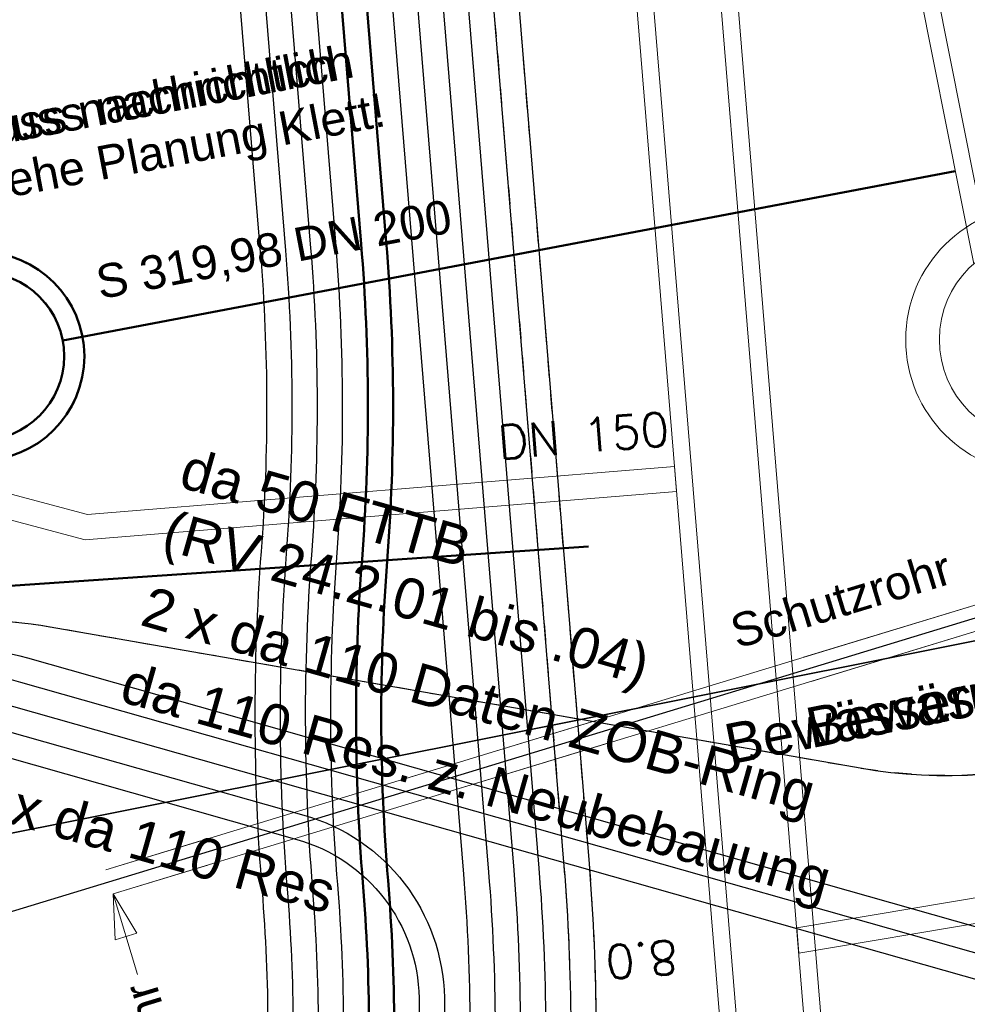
# Model space of a CAD drawing. Header units: metres. Extents: x -502 to 161, y -108 to 174.
# Tile 626 of 776: x -74.03 to -68.4, y 29.06 to 34.91. Entities that reach past the tile are written whole.
import ezdxf

# ---------------------------------------------------------------- set-up
doc = ezdxf.new("R2010")
doc.units = ezdxf.units.M
doc.header["$LTSCALE"] = 0.1
for name, pattern in [('1', [70, 50, -20]), ('123', [25.001, 12.501, -12.5]), ('2-1', [0.17, 0.06, -0.025, 0.06, -0.025])]:
    doc.linetypes.add(name, pattern=pattern)
for name, color, linetype in [('BRI31-005.07-5f08-Koordinierung Lageplan 4. BA Radstation - Seeterrasse 2023-05-31', 7, 'Continuous'), ('BRI32-005.02-5f05-Koordinierung Schemaplan 4 BA ZOB Teilbereich', 7, 'Continuous'), ('BRI32-005.03-5f06-Koordinierung Schemaplan 4 BA ZOB Teilbereich 2 Ost - Bahnhofsallee 2023-01-21', 7, 'Continuous')]:
    doc.layers.add(name, color=color, linetype=linetype)
doc.styles.add('Arial', font='arial.ttf')
doc.styles.add('Txt', font='txt_____.ttf')

# ---------------------------------------------------------------- blocks, each defined once
blk = doc.blocks.new('ALG_00093')
at = {"color": 1, "linetype": 'Continuous', "lineweight": 9, "true_color": 0xff0000, "transparency": 33554687, "flags": 128}
blk.add_lwpolyline([(0, 0), (0.3773, 0.09625), (0.3773, -0.09625), (0, 0)], dxfattribs=at)

msp = doc.modelspace()

# ---------------------------------------------------------------- linework, layer by layer
at = {"layer": 'BRI31-005.07-5f08-Koordinierung Lageplan 4. BA Radstation - Seeterrasse 2023-05-31', "color": 150, "linetype": 'Continuous', "lineweight": 50, "true_color": 0x007fff, "transparency": 33554687}
for p, q in [((-73.7766, 33.0047), (-68.4676, 34.0125)), ((-73.7766, 33.0047), (-68.4676, 34.0125)), ((-75.612, 31.4445), (-70.6497, 31.7793)), ((-75.612, 31.4445), (-70.6497, 31.7793))]:
    msp.add_line(p, q, dxfattribs=at)
at = {"layer": 'BRI31-005.07-5f08-Koordinierung Lageplan 4. BA Radstation - Seeterrasse 2023-05-31', "color": 7, "linetype": 'Continuous', "lineweight": 9, "transparency": 33554687}
for p, q in [((-70.1247, 32.1073), (-70.137, 32.2568)), ((-70.1247, 32.1073), (-70.137, 32.2568)), ((-69.398, 29.3631), (-69.4106, 29.5131)), ((-69.398, 29.3631), (-69.4106, 29.5131))]:
    msp.add_line(p, q, dxfattribs=at)
at = {"layer": 'BRI31-005.07-5f08-Koordinierung Lageplan 4. BA Radstation - Seeterrasse 2023-05-31', "color": 1, "linetype": 'Continuous', "lineweight": 20, "true_color": 0xff0000, "transparency": 33554687}
for p, q in [((-68.1733, 31.4858), (-73.521, 29.8581)), ((-68.1733, 31.4858), (-73.521, 29.8581)), ((-68.1296, 31.3423), (-73.4773, 29.7146)), ((-68.1296, 31.3423), (-73.4773, 29.7146))]:
    msp.add_line(p, q, dxfattribs=at)
at = {"layer": 'BRI31-005.07-5f08-Koordinierung Lageplan 4. BA Radstation - Seeterrasse 2023-05-31', "color": 1, "linetype": 'Continuous', "lineweight": 13, "true_color": 0xff0000, "transparency": 33554687}
for p, q in [((-69.4106, 29.5131), (-62.297, 30.7115)), ((-69.4106, 29.5131), (-62.297, 30.7115)), ((-69.398, 29.3631), (-62.272, 30.5636)), ((-69.398, 29.3631), (-62.272, 30.5636)), ((-73.4773, 29.7146), (-73.3317, 29.2362)), ((-73.4773, 29.7146), (-73.3317, 29.2362))]:
    msp.add_line(p, q, dxfattribs=at)
at = {"layer": 'BRI31-005.07-5f08-Koordinierung Lageplan 4. BA Radstation - Seeterrasse 2023-05-31', "color": 150, "linetype": 'Continuous', "lineweight": 13, "true_color": 0x007fff, "transparency": 33554687, "flags": 128}
for points in [[(-67.7694, 33.5782), (-79.6044, 93.013), (-80.1929, 92.8958), (-68.3578, 33.461)], [(-67.7694, 33.5782), (-79.6044, 93.013), (-80.1929, 92.8958), (-68.3578, 33.461)], [(-67.8764, 33.6039), (-79.6935, 92.9483), (-80.0858, 92.8701), (-68.2687, 33.5257)], [(-67.8764, 33.6039), (-79.6935, 92.9483), (-80.0858, 92.8701), (-68.2687, 33.5257)]]:
    msp.add_lwpolyline(points, dxfattribs=at)
at = {"layer": 'BRI31-005.07-5f08-Koordinierung Lageplan 4. BA Radstation - Seeterrasse 2023-05-31', "color": 3, "linetype": 'Continuous', "lineweight": 30, "true_color": 0x00ff00, "transparency": 33554687, "flags": 128}
for points in [[(-63.4873, -2.0057), (-67.2644, 16.7548), (-67.2644, 16.7548, 0.051902), (-67.7629, 18.3511), (-67.7629, 18.3511), (-68.0808, 19.0186), (-71.6798, 23.2376), (-71.9513, 24.7074), (-71.9513, 24.7074, -0.064346), (-72.1344, 28.0859), (-72.1344, 28.0859), (-72.1344, 28.0859, 0.039055), (-72.1406, 29.7705), (-72.1406, 29.7705, -0.03959), (-72.1457, 31.7153, 0.03959), (-72.1506, 33.5652), (-72.373, 36.2791, 0.02882), (-72.5986, 37.8875), (-76.916, 59.5176, 0.036243), (-79.0826, 67.3622), (-77.6738, 71.515), (-79.5754, 81.0645), (-80.5193, 81.6949), (-92.7897, 77.9555)], [(-63.4873, -2.0057), (-67.2644, 16.7548), (-67.2644, 16.7548, 0.051902), (-67.7629, 18.3511), (-67.7629, 18.3511), (-68.0808, 19.0186), (-71.6798, 23.2376), (-71.9513, 24.7074), (-71.9513, 24.7074, -0.064346), (-72.1344, 28.0859), (-72.1344, 28.0859), (-72.1344, 28.0859, 0.039055), (-72.1406, 29.7705), (-72.1406, 29.7705, -0.03959), (-72.1457, 31.7153, 0.03959), (-72.1506, 33.5652), (-72.373, 36.2791, 0.02882), (-72.5986, 37.8875), (-76.916, 59.5176, 0.036243), (-79.0826, 67.3622), (-77.6738, 71.515), (-79.5754, 81.0645), (-80.5193, 81.6949), (-92.7897, 77.9555)], [(-63.9334, -2.0701), (-67.7056, 16.6659), (-67.7056, 16.6659, 0.051336), (-68.1692, 18.1576), (-68.1692, 18.1576), (-68.4616, 18.7716), (-72.1004, 23.0373), (-72.3938, 24.6256), (-72.3938, 24.6256, -0.064346), (-72.5832, 28.1193), (-72.5832, 28.1193, 0.039055), (-72.5891, 29.7337, -0.03959), (-72.5944, 31.7497), (-72.5944, 31.7497, 0.03959), (-72.5991, 33.5284), (-72.5991, 33.5284), (-72.8215, 36.2424, 0.02882), (-73.0399, 37.7994), (-77.3573, 59.4296, 0.036944), (-79.5591, 67.3583), (-78.1387, 71.5453), (-79.9804, 80.7939), (-80.5919, 81.2023), (-92.6486, 77.5281)], [(-63.9334, -2.0701), (-67.7056, 16.6659), (-67.7056, 16.6659, 0.051336), (-68.1692, 18.1576), (-68.1692, 18.1576), (-68.4616, 18.7716), (-72.1004, 23.0373), (-72.3938, 24.6256), (-72.3938, 24.6256, -0.064346), (-72.5832, 28.1193), (-72.5832, 28.1193, 0.039055), (-72.5891, 29.7337, -0.03959), (-72.5944, 31.7497), (-72.5944, 31.7497, 0.03959), (-72.5991, 33.5284), (-72.5991, 33.5284), (-72.8215, 36.2424, 0.02882), (-73.0399, 37.7994), (-77.3573, 59.4296, 0.036944), (-79.5591, 67.3583), (-78.1387, 71.5453), (-79.9804, 80.7939), (-80.5919, 81.2023), (-92.6486, 77.5281)], [(-63.6393, -2.0109), (-67.4115, 16.7251), (-67.4115, 16.7251, 0.051627), (-67.8971, 18.2839), (-67.8971, 18.2839), (-68.2077, 18.9363), (-71.82, 23.1709), (-72.099, 24.6814), (-72.099, 24.6814, -0.064381), (-72.2838, 28.1001), (-72.2838, 28.1001), (-72.2838, 28.1001, 0.038958), (-72.29, 29.7572), (-72.29, 29.7572, -0.03967), (-72.2951, 31.7297, 0.039526), (-72.3001, 33.5529), (-72.5226, 36.2689, 0.028784), (-72.7457, 37.8581), (-77.062, 59.4828)], [(-63.6393, -2.0109), (-67.4115, 16.7251), (-67.4115, 16.7251, 0.051627), (-67.8971, 18.2839), (-67.8971, 18.2839), (-68.2077, 18.9363), (-71.82, 23.1709), (-72.099, 24.6814), (-72.099, 24.6814, -0.064381), (-72.2838, 28.1001), (-72.2838, 28.1001), (-72.2838, 28.1001, 0.038958), (-72.29, 29.7572), (-72.29, 29.7572, -0.03967), (-72.2951, 31.7297, 0.039526), (-72.3001, 33.5529), (-72.5226, 36.2689, 0.028784), (-72.7457, 37.8581), (-77.062, 59.4828)], [(-63.7863, -2.0405), (-67.5585, 16.6955, 0.051532), (-68.0338, 18.2221), (-68.3347, 18.8539), (-71.9602, 23.1041), (-72.2463, 24.6529), (-72.2463, 24.6529, -0.064346), (-72.4336, 28.1082), (-72.4336, 28.1082), (-72.4336, 28.1082, 0.039055), (-72.4396, 29.746), (-72.4396, 29.746, -0.03959), (-72.4448, 31.7382), (-72.4448, 31.7382, 0.03959), (-72.4496, 33.5407), (-72.4496, 33.5407), (-72.672, 36.2546, 0.02882), (-72.8928, 37.8288), (-77.2102, 59.4589)], [(-63.7863, -2.0405), (-67.5585, 16.6955, 0.051532), (-68.0338, 18.2221), (-68.3347, 18.8539), (-71.9602, 23.1041), (-72.2463, 24.6529), (-72.2463, 24.6529, -0.064346), (-72.4336, 28.1082), (-72.4336, 28.1082), (-72.4336, 28.1082, 0.039055), (-72.4396, 29.746), (-72.4396, 29.746, -0.03959), (-72.4448, 31.7382), (-72.4448, 31.7382, 0.03959), (-72.4496, 33.5407), (-72.4496, 33.5407), (-72.672, 36.2546, 0.02882), (-72.8928, 37.8288), (-77.2102, 59.4589)]]:
    msp.add_lwpolyline(points, format="xyb", dxfattribs=at)
at = {"layer": 'BRI31-005.07-5f08-Koordinierung Lageplan 4. BA Radstation - Seeterrasse 2023-05-31', "color": 1, "linetype": 'Continuous', "lineweight": 50, "true_color": 0xff0000, "transparency": 33554687, "flags": 128}
for points in [[(-71.3994, 23.3712), (-71.6563, 24.7619), (-71.6563, 24.7619, -0.064346), (-71.8352, 28.0636), (-71.8352, 28.0636), (-71.8352, 28.0636, 0.039055), (-71.8416, 29.795), (-71.8416, 29.795, -0.03959), (-71.8466, 31.6923, 0.03959), (-71.8516, 33.5897), (-72.074, 36.3036, 0.02882), (-72.3044, 37.9462), (-76.6218, 59.5764), (-76.6218, 59.5764, 0.035781), (-78.765, 67.3644), (-78.765, 67.3644), (-77.3639, 71.4947), (-78.534, 77.3709), (-77.2163, 81.2555)], [(-71.3994, 23.3712), (-71.6563, 24.7619), (-71.6563, 24.7619, -0.064346), (-71.8352, 28.0636), (-71.8352, 28.0636), (-71.8352, 28.0636, 0.039055), (-71.8416, 29.795), (-71.8416, 29.795, -0.03959), (-71.8466, 31.6923, 0.03959), (-71.8516, 33.5897), (-72.074, 36.3036, 0.02882), (-72.3044, 37.9462), (-76.6218, 59.5764), (-76.6218, 59.5764, 0.035781), (-78.765, 67.3644), (-78.765, 67.3644), (-77.3639, 71.4947), (-78.534, 77.3709), (-77.2163, 81.2555)], [(-63.3383, -1.9858), (-67.1174, 16.7844), (-67.1174, 16.7844, 0.052077), (-67.6275, 18.4156), (-67.6275, 18.4156), (-67.9538, 19.1009), (-71.5396, 23.3044), (-71.8038, 24.7346), (-71.8038, 24.7346, -0.064346), (-71.9848, 28.0748), (-71.9848, 28.0748, 0.039055), (-71.9911, 29.7827), (-71.9911, 29.7827, -0.03959), (-71.9962, 31.7038), (-71.9962, 31.7038), (-71.9962, 31.7038, 0.03959), (-72.0011, 33.5774), (-72.0011, 33.5774), (-72.2235, 36.2914, 0.02882), (-72.4515, 37.9169), (-76.7689, 59.547)], [(-63.3383, -1.9858), (-67.1174, 16.7844), (-67.1174, 16.7844, 0.052077), (-67.6275, 18.4156), (-67.6275, 18.4156), (-67.9538, 19.1009), (-71.5396, 23.3044), (-71.8038, 24.7346), (-71.8038, 24.7346, -0.064346), (-71.9848, 28.0748), (-71.9848, 28.0748, 0.039055), (-71.9911, 29.7827), (-71.9911, 29.7827, -0.03959), (-71.9962, 31.7038), (-71.9962, 31.7038), (-71.9962, 31.7038, 0.03959), (-72.0011, 33.5774), (-72.0011, 33.5774), (-72.2235, 36.2914, 0.02882), (-72.4515, 37.9169), (-76.7689, 59.547)]]:
    msp.add_lwpolyline(points, format="xyb", dxfattribs=at)
at = {"layer": 'BRI31-005.07-5f08-Koordinierung Lageplan 4. BA Radstation - Seeterrasse 2023-05-31', "color": 7, "linetype": 'Continuous', "lineweight": 30, "transparency": 33554687, "flags": 128}
for points in [[(-78.3791, 77.3608), (-77.209, 71.4846), (-78.6063, 67.3654, -0.035551), (-76.4747, 59.6057), (-72.1573, 37.9756), (-72.1573, 37.9756, -0.02882), (-71.9245, 36.3159), (-71.9245, 36.3159), (-71.3931, 29.8317, -0.039055), (-71.3865, 28.0302), (-71.3865, 28.0302, 0.064346), (-71.2138, 24.8436), (-71.2138, 24.8436), (-71.123, 24.3519)], [(-78.3791, 77.3608), (-77.209, 71.4846), (-78.6063, 67.3654, -0.035551), (-76.4747, 59.6057), (-72.1573, 37.9756), (-72.1573, 37.9756, -0.02882), (-71.9245, 36.3159), (-71.9245, 36.3159), (-71.3931, 29.8317, -0.039055), (-71.3865, 28.0302), (-71.3865, 28.0302, 0.064346), (-71.2138, 24.8436), (-71.2138, 24.8436), (-71.123, 24.3519)], [(-78.2198, 77.3292), (-77.054, 71.4745), (-78.4476, 67.3663), (-78.4476, 67.3663, -0.035322), (-76.3276, 59.6351), (-76.3276, 59.6351), (-72.0102, 38.005), (-72.0102, 38.005, -0.02882), (-71.775, 36.3281), (-71.775, 36.3281), (-71.2436, 29.844), (-71.2436, 29.844, -0.039055), (-71.2369, 28.019), (-71.2369, 28.019, 0.064346), (-71.0663, 24.8709), (-70.9755, 24.3792)], [(-78.2198, 77.3292), (-77.054, 71.4745), (-78.4476, 67.3663), (-78.4476, 67.3663, -0.035322), (-76.3276, 59.6351), (-76.3276, 59.6351), (-72.0102, 38.005), (-72.0102, 38.005, -0.02882), (-71.775, 36.3281), (-71.775, 36.3281), (-71.2436, 29.844), (-71.2436, 29.844, -0.039055), (-71.2369, 28.019), (-71.2369, 28.019, 0.064346), (-71.0663, 24.8709), (-70.9755, 24.3792)], [(-78.0606, 77.2976), (-76.899, 71.4643), (-78.2889, 67.3672), (-78.2889, 67.3672, -0.035094), (-76.1805, 59.6644), (-76.1805, 59.6644), (-71.8631, 38.0343), (-71.8631, 38.0343, -0.02882), (-71.6255, 36.3404), (-71.6255, 36.3404), (-71.0941, 29.8562), (-71.0941, 29.8562, -0.039055), (-71.0873, 28.0079), (-71.0873, 28.0079, 0.064347), (-70.9188, 24.8981), (-70.828, 24.4064)], [(-78.0606, 77.2976), (-76.899, 71.4643), (-78.2889, 67.3672), (-78.2889, 67.3672, -0.035094), (-76.1805, 59.6644), (-76.1805, 59.6644), (-71.8631, 38.0343), (-71.8631, 38.0343, -0.02882), (-71.6255, 36.3404), (-71.6255, 36.3404), (-71.0941, 29.8562), (-71.0941, 29.8562, -0.039055), (-71.0873, 28.0079), (-71.0873, 28.0079, 0.064347), (-70.9188, 24.8981), (-70.828, 24.4064)], [(-77.9014, 77.266), (-76.7441, 71.4542), (-78.1302, 67.368, -0.034867), (-76.0334, 59.6938), (-71.716, 38.0637, -0.02882), (-71.476, 36.3526), (-70.9446, 29.8685, -0.039055), (-70.9377, 27.9967, 0.064347), (-70.7713, 24.9253), (-70.6804, 24.4337)], [(-77.9014, 77.266), (-76.7441, 71.4542), (-78.1302, 67.368, -0.034867), (-76.0334, 59.6938), (-71.716, 38.0637, -0.02882), (-71.476, 36.3526), (-70.9446, 29.8685, -0.039055), (-70.9377, 27.9967, 0.064347), (-70.7713, 24.9253), (-70.6804, 24.4337)], [(-67.065, 29.5339), (-67.6123, 29.4246, -0.118836), (-68.0807, 29.4432), (-73.9849, 31.1163), (-73.9849, 31.1163, 0.116666), (-74.7209, 31.1486), (-74.7209, 31.1486), (-75.1138, 31.0736)], [(-67.065, 29.5339), (-67.6123, 29.4246, -0.118836), (-68.0807, 29.4432), (-73.9849, 31.1163), (-73.9849, 31.1163, 0.116666), (-74.7209, 31.1486), (-74.7209, 31.1486), (-75.1138, 31.0736)], [(-67.0356, 29.3868), (-67.5808, 29.278, -0.119334), (-68.1216, 29.2989), (-74.0258, 30.972), (-74.0258, 30.972, 0.116666), (-74.6928, 31.0012), (-74.6928, 31.0012), (-75.0857, 30.9263)], [(-67.0356, 29.3868), (-67.5808, 29.278, -0.119334), (-68.1216, 29.2989), (-74.0258, 30.972), (-74.0258, 30.972, 0.116666), (-74.6928, 31.0012), (-74.6928, 31.0012), (-75.0857, 30.9263)], [(-67.0062, 29.2397), (-67.5518, 29.1308, -0.119194), (-68.1625, 29.1545), (-74.0667, 30.8276, 0.116666), (-74.6647, 30.8539), (-75.0576, 30.7789)], [(-67.0062, 29.2397), (-67.5518, 29.1308, -0.119194), (-68.1625, 29.1545), (-74.0667, 30.8276, 0.116666), (-74.6647, 30.8539), (-75.0576, 30.7789)], [(-75.0295, 30.6316), (-74.6366, 30.7065), (-74.6366, 30.7065, -0.116666), (-74.1076, 30.6833), (-74.1076, 30.6833), (-72.3427, 30.1832), (-72.3427, 30.1832, -0.33036), (-71.5065, 29.0979), (-71.5065, 29.0979), (-71.5065, 29.0979, -0.023192), (-71.5361, 28.0413), (-71.5361, 28.0413, 0.064346), (-71.3613, 24.8164), (-71.2705, 24.3247)], [(-75.0295, 30.6316), (-74.6366, 30.7065), (-74.6366, 30.7065, -0.116666), (-74.1076, 30.6833), (-74.1076, 30.6833), (-72.3427, 30.1832), (-72.3427, 30.1832, -0.33036), (-71.5065, 29.0979), (-71.5065, 29.0979), (-71.5065, 29.0979, -0.023192), (-71.5361, 28.0413), (-71.5361, 28.0413, 0.064346), (-71.3613, 24.8164), (-71.2705, 24.3247)], [(-75.0014, 30.4843), (-74.6085, 30.5592, -0.116666), (-74.1485, 30.539), (-72.3836, 30.0389), (-72.3836, 30.0389, -0.33036), (-71.6564, 29.0951), (-71.6564, 29.0951, -0.023192), (-71.6856, 28.0525), (-71.6856, 28.0525, 0.064346), (-71.5088, 24.7891), (-71.5088, 24.7891), (-71.418, 24.2974)], [(-75.0014, 30.4843), (-74.6085, 30.5592, -0.116666), (-74.1485, 30.539), (-72.3836, 30.0389), (-72.3836, 30.0389, -0.33036), (-71.6564, 29.0951), (-71.6564, 29.0951, -0.023192), (-71.6856, 28.0525), (-71.6856, 28.0525, 0.064346), (-71.5088, 24.7891), (-71.5088, 24.7891), (-71.418, 24.2974)]]:
    msp.add_lwpolyline(points, format="xyb", dxfattribs=at)
at = {"layer": 'BRI31-005.07-5f08-Koordinierung Lageplan 4. BA Radstation - Seeterrasse 2023-05-31', "color": 190, "linetype": '2-1', "lineweight": 30, "true_color": 0x7f00ff, "transparency": 33554687, "flags": 128}
for points in [[(-77.7421, 77.2344), (-76.5891, 71.4441), (-77.9716, 67.3687), (-77.9716, 67.3687, -0.034641), (-75.8863, 59.7232), (-75.8863, 59.7232), (-71.5689, 38.093), (-71.5689, 38.093, -0.02882), (-71.3265, 36.3649), (-71.3265, 36.3649), (-70.7951, 29.8807), (-70.7951, 29.8807, -0.039055), (-70.7881, 27.9856), (-70.7881, 27.9856), (-70.7881, 27.9856, 0.008787), (-70.8118, 27.5698), (-70.8118, 27.5698, 0.18856), (-68.9043, 22.0641), (-67.177, 20.0393, -0.095308), (-65.9409, 17.0211), (-62.1531, -1.7928)], [(-77.7421, 77.2344), (-76.5891, 71.4441), (-77.9716, 67.3687), (-77.9716, 67.3687, -0.034641), (-75.8863, 59.7232), (-75.8863, 59.7232), (-71.5689, 38.093), (-71.5689, 38.093, -0.02882), (-71.3265, 36.3649), (-71.3265, 36.3649), (-70.7951, 29.8807), (-70.7951, 29.8807, -0.039055), (-70.7881, 27.9856), (-70.7881, 27.9856), (-70.7881, 27.9856, 0.008787), (-70.8118, 27.5698), (-70.8118, 27.5698, 0.18856), (-68.9043, 22.0641), (-67.177, 20.0393, -0.095308), (-65.9409, 17.0211), (-62.1531, -1.7928)], [(-77.5829, 77.2028), (-76.4342, 71.434), (-77.813, 67.3693), (-77.813, 67.3693, -0.034416), (-75.7392, 59.7525), (-75.7392, 59.7525), (-71.4218, 38.1224, -0.02882), (-71.177, 36.3771), (-70.6456, 29.893, -0.039055), (-70.6385, 27.9744), (-70.6385, 27.9744, 0.008787), (-70.6619, 27.5639), (-70.6619, 27.5639), (-70.6619, 27.5639, 0.18856), (-68.7902, 22.1615), (-68.7902, 22.1615), (-67.0567, 20.1294, -0.095581), (-65.7939, 17.0508), (-62.0061, -1.7632)], [(-77.5829, 77.2028), (-76.4342, 71.434), (-77.813, 67.3693), (-77.813, 67.3693, -0.034416), (-75.7392, 59.7525), (-75.7392, 59.7525), (-71.4218, 38.1224, -0.02882), (-71.177, 36.3771), (-70.6456, 29.893, -0.039055), (-70.6385, 27.9744), (-70.6385, 27.9744, 0.008787), (-70.6619, 27.5639), (-70.6619, 27.5639), (-70.6619, 27.5639, 0.18856), (-68.7902, 22.1615), (-68.7902, 22.1615), (-67.0567, 20.1294, -0.095581), (-65.7939, 17.0508), (-62.0061, -1.7632)]]:
    msp.add_lwpolyline(points, format="xyb", dxfattribs=at)
at = {"layer": 'BRI31-005.07-5f08-Koordinierung Lageplan 4. BA Radstation - Seeterrasse 2023-05-31', "color": 1, "linetype": '2-1', "lineweight": 30, "true_color": 0xff0000, "transparency": 33554687, "flags": 128}
msp.add_lwpolyline([(-75.1419, 31.221), (-74.749, 31.2959, -0.090472), (-73.8516, 31.3031), (-69.0334, 30.4637, 0.527067), (-65.5765, 34.0064), (-66.3763, 38.0137, -0.012596), (-66.4625, 38.5114), (-66.4625, 38.5114, 0.012474), (-66.5506, 39.018), (-66.5506, 39.018), (-66.7405, 39.9692, 0.043986), (-67.0214, 40.9277, -0.044012), (-67.3022, 41.8863), (-70.2593, 56.7029, -0.414214), (-69.4744, 57.8793), (-66.9482, 58.3835)], format="xyb", dxfattribs=at)
msp.add_lwpolyline([(-75.1419, 31.221), (-74.749, 31.2959, -0.090472), (-73.8516, 31.3031), (-69.0334, 30.4637, 0.527067), (-65.5765, 34.0064), (-66.3763, 38.0137, -0.012596), (-66.4625, 38.5114), (-66.4625, 38.5114, 0.012474), (-66.5506, 39.018), (-66.5506, 39.018), (-66.7405, 39.9692, 0.043986), (-67.0214, 40.9277, -0.044012), (-67.3022, 41.8863), (-70.2593, 56.7029, -0.414214), (-69.4744, 57.8793), (-66.9482, 58.3835)], format="xyb", dxfattribs=at)
at = {"layer": 'BRI31-005.07-5f08-Koordinierung Lageplan 4. BA Radstation - Seeterrasse 2023-05-31', "color": 1, "linetype": 'Continuous', "lineweight": 13, "true_color": 0xff0000, "transparency": 33554687, "flags": 128}
for points in [[(-70.5137, 36.8536), (-68.9996, 18.3764), (-68.4016, 18.4254), (-69.9157, 36.9026)], [(-70.5137, 36.8536), (-68.9996, 18.3764), (-68.4016, 18.4254), (-69.9157, 36.9026)], [(-70.4102, 36.8159), (-68.9036, 18.4305), (-68.505, 18.4631), (-70.0116, 36.8485)], [(-70.4102, 36.8159), (-68.9036, 18.4305), (-68.505, 18.4631), (-70.0116, 36.8485)], [(-70.1247, 32.1073), (-73.643, 31.819), (-77.5685, 32.8636), (-77.9813, 33.5507), (-77.8528, 34.066)], [(-70.1247, 32.1073), (-73.643, 31.819), (-77.5685, 32.8636), (-77.9813, 33.5507), (-77.8528, 34.066)], [(-70.137, 32.2568), (-73.6294, 31.9706), (-77.4712, 32.993), (-77.8207, 33.5747), (-77.7073, 34.0297)], [(-70.137, 32.2568), (-73.6294, 31.9706), (-77.4712, 32.993), (-77.8207, 33.5747), (-77.7073, 34.0297)]]:
    msp.add_lwpolyline(points, dxfattribs=at)
at = {"layer": 'BRI31-005.07-5f08-Koordinierung Lageplan 4. BA Radstation - Seeterrasse 2023-05-31', "color": 142, "linetype": 'Continuous', "lineweight": 30, "true_color": 0x0099cc, "transparency": 33554687, "flags": 128}
msp.add_lwpolyline([(-67.6785, 31.558), (-76.4991, 28.8732, -0.074582), (-77.9666, 28.6566), (-82.6406, 28.6674)], format="xyb", dxfattribs=at)
msp.add_lwpolyline([(-67.6785, 31.558), (-76.4991, 28.8732, -0.074582), (-77.9666, 28.6566), (-82.6406, 28.6674)], format="xyb", dxfattribs=at)
at = {"layer": 'BRI31-005.07-5f08-Koordinierung Lageplan 4. BA Radstation - Seeterrasse 2023-05-31', "color": 150, "linetype": 'Continuous', "lineweight": 20, "true_color": 0x007fff, "transparency": 33554687}
for radius in [0.8, 0.8, 0.6, 0.6]:
    msp.add_circle((-67.9621, 33.01), radius, dxfattribs=at)
at = {"layer": 'BRI31-005.07-5f08-Koordinierung Lageplan 4. BA Radstation - Seeterrasse 2023-05-31', "color": 150, "linetype": '2-1', "lineweight": 50, "true_color": 0x007fff, "transparency": 33554687}
for radius in [0.62, 0.62, 0.5, 0.5]:
    msp.add_circle((-74.2678, 32.9114), radius, dxfattribs=at)
at = {"layer": 'BRI31-005.07-5f08-Koordinierung Lageplan 4. BA Radstation - Seeterrasse 2023-05-31', "color": 2, "linetype": 'Continuous', "true_color": 0xffff00, "transparency": 33554687}
msp.add_solid([(-59.7523, 3.9419), (-60.0955, 3.8734), (-73.4545, 72.5433), (-73.7979, 72.4756)], dxfattribs=at)
msp.add_solid([(-59.7523, 3.9419), (-60.0955, 3.8734), (-73.4545, 72.5433), (-73.7979, 72.4756)], dxfattribs=at)
at = {"layer": 'BRI32-005.02-5f05-Koordinierung Schemaplan 4 BA ZOB Teilbereich', "color": 142, "linetype": 'Continuous', "lineweight": 35, "true_color": 0x0099cc, "transparency": 33554687, "flags": 128}
msp.add_lwpolyline([(-44.1668, 24.9579), (-60.3578, 22.0689, -0.410021), (-62.6824, 23.6441), (-63.9622, 30.0563), (-63.9622, 30.0563, 0.414214), (-66.3149, 31.6262), (-66.3149, 31.6262), (-82.6931, 28.3574)], format="xyb", dxfattribs=at)
at = {"layer": 'BRI32-005.03-5f06-Koordinierung Schemaplan 4 BA ZOB Teilbereich 2 Ost - Bahnhofsallee 2023-01-21', "color": 150, "linetype": '1', "lineweight": 50, "true_color": 0x007fff, "transparency": 33554687}
for p, q in [((-73.7766, 33.0047), (-68.4676, 34.0125)), ((-75.612, 31.4445), (-70.6497, 31.7793))]:
    msp.add_line(p, q, dxfattribs=at)
at = {"layer": 'BRI32-005.03-5f06-Koordinierung Schemaplan 4 BA ZOB Teilbereich 2 Ost - Bahnhofsallee 2023-01-21', "color": 7, "linetype": 'Continuous', "lineweight": 9, "transparency": 33554687}
for p, q in [((-70.1247, 32.1073), (-70.137, 32.2568)), ((-69.398, 29.3631), (-69.4106, 29.5131))]:
    msp.add_line(p, q, dxfattribs=at)
at = {"layer": 'BRI32-005.03-5f06-Koordinierung Schemaplan 4 BA ZOB Teilbereich 2 Ost - Bahnhofsallee 2023-01-21', "color": 1, "linetype": '123', "lineweight": 20, "true_color": 0xff0000, "transparency": 33554687}
for p, q in [((-68.1733, 31.4858), (-73.521, 29.8581)), ((-68.1296, 31.3423), (-73.4773, 29.7146))]:
    msp.add_line(p, q, dxfattribs=at)
at = {"layer": 'BRI32-005.03-5f06-Koordinierung Schemaplan 4 BA ZOB Teilbereich 2 Ost - Bahnhofsallee 2023-01-21', "color": 1, "linetype": 'Continuous', "lineweight": 13, "true_color": 0xff0000, "transparency": 33554687}
for p, q in [((-69.4106, 29.5131), (-62.297, 30.7115)), ((-69.398, 29.3631), (-62.272, 30.5636)), ((-73.4773, 29.7146), (-73.3317, 29.2362))]:
    msp.add_line(p, q, dxfattribs=at)
at = {"layer": 'BRI32-005.03-5f06-Koordinierung Schemaplan 4 BA ZOB Teilbereich 2 Ost - Bahnhofsallee 2023-01-21', "color": 150, "linetype": 'Continuous', "lineweight": 13, "true_color": 0x007fff, "transparency": 33554687, "flags": 128}
for points in [[(-67.7694, 33.5782), (-79.6044, 93.013), (-80.1929, 92.8958), (-68.3578, 33.461)], [(-67.8764, 33.6039), (-79.6935, 92.9483), (-80.0858, 92.8701), (-68.2687, 33.5257)]]:
    msp.add_lwpolyline(points, dxfattribs=at)
at = {"layer": 'BRI32-005.03-5f06-Koordinierung Schemaplan 4 BA ZOB Teilbereich 2 Ost - Bahnhofsallee 2023-01-21', "color": 3, "linetype": 'Continuous', "lineweight": 30, "true_color": 0x00ff00, "transparency": 33554687, "flags": 128}
for points in [[(-63.4873, -2.0057), (-67.2644, 16.7548), (-67.2644, 16.7548, 0.051902), (-67.7629, 18.3511), (-67.7629, 18.3511), (-68.0808, 19.0186), (-71.6798, 23.2376), (-71.9513, 24.7074), (-71.9513, 24.7074, -0.064346), (-72.1344, 28.0859), (-72.1344, 28.0859), (-72.1344, 28.0859, 0.039055), (-72.1406, 29.7705), (-72.1406, 29.7705, -0.03959), (-72.1457, 31.7153, 0.03959), (-72.1506, 33.5652), (-72.373, 36.2791, 0.02882), (-72.5986, 37.8875), (-76.916, 59.5176, 0.036243), (-79.0826, 67.3622), (-77.6738, 71.515), (-79.5754, 81.0645), (-80.5193, 81.6949), (-92.7897, 77.9555)], [(-63.9334, -2.0701), (-67.7056, 16.6659), (-67.7056, 16.6659, 0.051336), (-68.1692, 18.1576), (-68.1692, 18.1576), (-68.4616, 18.7716), (-72.1004, 23.0373), (-72.3938, 24.6256), (-72.3938, 24.6256, -0.064346), (-72.5832, 28.1193), (-72.5832, 28.1193, 0.039055), (-72.5891, 29.7337, -0.03959), (-72.5944, 31.7497), (-72.5944, 31.7497, 0.03959), (-72.5991, 33.5284), (-72.5991, 33.5284), (-72.8215, 36.2424, 0.02882), (-73.0399, 37.7994), (-77.3573, 59.4296, 0.036944), (-79.5591, 67.3583), (-78.1387, 71.5453), (-79.9804, 80.7939), (-80.5919, 81.2023), (-92.6486, 77.5281)], [(-63.6393, -2.0109), (-67.4115, 16.7251), (-67.4115, 16.7251, 0.051627), (-67.8971, 18.2839), (-67.8971, 18.2839), (-68.2077, 18.9363), (-71.82, 23.1709), (-72.099, 24.6814), (-72.099, 24.6814, -0.064381), (-72.2838, 28.1001), (-72.2838, 28.1001), (-72.2838, 28.1001, 0.038958), (-72.29, 29.7572), (-72.29, 29.7572, -0.03967), (-72.2951, 31.7297, 0.039526), (-72.3001, 33.5529), (-72.5226, 36.2689, 0.028784), (-72.7457, 37.8581), (-77.062, 59.4828)], [(-63.7863, -2.0405), (-67.5585, 16.6955, 0.051532), (-68.0338, 18.2221), (-68.3347, 18.8539), (-71.9602, 23.1041), (-72.2463, 24.6529), (-72.2463, 24.6529, -0.064346), (-72.4336, 28.1082), (-72.4336, 28.1082), (-72.4336, 28.1082, 0.039055), (-72.4396, 29.746), (-72.4396, 29.746, -0.03959), (-72.4448, 31.7382), (-72.4448, 31.7382, 0.03959), (-72.4496, 33.5407), (-72.4496, 33.5407), (-72.672, 36.2546, 0.02882), (-72.8928, 37.8288), (-77.2102, 59.4589)]]:
    msp.add_lwpolyline(points, format="xyb", dxfattribs=at)
at = {"layer": 'BRI32-005.03-5f06-Koordinierung Schemaplan 4 BA ZOB Teilbereich 2 Ost - Bahnhofsallee 2023-01-21', "color": 1, "linetype": 'Continuous', "lineweight": 50, "true_color": 0xff0000, "transparency": 33554687, "flags": 128}
for points in [[(-71.3994, 23.3712), (-71.6563, 24.7619), (-71.6563, 24.7619, -0.064346), (-71.8352, 28.0636), (-71.8352, 28.0636), (-71.8352, 28.0636, 0.039055), (-71.8416, 29.795), (-71.8416, 29.795, -0.03959), (-71.8466, 31.6923, 0.03959), (-71.8516, 33.5897), (-72.074, 36.3036, 0.02882), (-72.3044, 37.9462), (-76.6218, 59.5764), (-76.6218, 59.5764, 0.035781), (-78.765, 67.3644), (-78.765, 67.3644), (-77.3639, 71.4947), (-78.534, 77.3709), (-77.2163, 81.2555)], [(-63.3383, -1.9858), (-67.1174, 16.7844), (-67.1174, 16.7844, 0.052077), (-67.6275, 18.4156), (-67.6275, 18.4156), (-67.9538, 19.1009), (-71.5396, 23.3044), (-71.8038, 24.7346), (-71.8038, 24.7346, -0.064346), (-71.9848, 28.0748), (-71.9848, 28.0748, 0.039055), (-71.9911, 29.7827), (-71.9911, 29.7827, -0.03959), (-71.9962, 31.7038), (-71.9962, 31.7038), (-71.9962, 31.7038, 0.03959), (-72.0011, 33.5774), (-72.0011, 33.5774), (-72.2235, 36.2914, 0.02882), (-72.4515, 37.9169), (-76.7689, 59.547)]]:
    msp.add_lwpolyline(points, format="xyb", dxfattribs=at)
at = {"layer": 'BRI32-005.03-5f06-Koordinierung Schemaplan 4 BA ZOB Teilbereich 2 Ost - Bahnhofsallee 2023-01-21', "color": 7, "linetype": 'Continuous', "lineweight": 30, "transparency": 33554687, "flags": 128}
for points in [[(-78.3791, 77.3608), (-77.209, 71.4846), (-78.6063, 67.3654, -0.035551), (-76.4747, 59.6057), (-72.1573, 37.9756), (-72.1573, 37.9756, -0.02882), (-71.9245, 36.3159), (-71.9245, 36.3159), (-71.3931, 29.8317, -0.039055), (-71.3865, 28.0302), (-71.3865, 28.0302, 0.064346), (-71.2138, 24.8436), (-71.2138, 24.8436), (-71.123, 24.3519)], [(-78.2198, 77.3292), (-77.054, 71.4745), (-78.4476, 67.3663), (-78.4476, 67.3663, -0.035322), (-76.3276, 59.6351), (-76.3276, 59.6351), (-72.0102, 38.005), (-72.0102, 38.005, -0.02882), (-71.775, 36.3281), (-71.775, 36.3281), (-71.2436, 29.844), (-71.2436, 29.844, -0.039055), (-71.2369, 28.019), (-71.2369, 28.019, 0.064346), (-71.0663, 24.8709), (-70.9755, 24.3792)], [(-78.0606, 77.2976), (-76.899, 71.4643), (-78.2889, 67.3672), (-78.2889, 67.3672, -0.035094), (-76.1805, 59.6644), (-76.1805, 59.6644), (-71.8631, 38.0343), (-71.8631, 38.0343, -0.02882), (-71.6255, 36.3404), (-71.6255, 36.3404), (-71.0941, 29.8562), (-71.0941, 29.8562, -0.039055), (-71.0873, 28.0079), (-71.0873, 28.0079, 0.064347), (-70.9188, 24.8981), (-70.828, 24.4064)], [(-77.9014, 77.266), (-76.7441, 71.4542), (-78.1302, 67.368, -0.034867), (-76.0334, 59.6938), (-71.716, 38.0637, -0.02882), (-71.476, 36.3526), (-70.9446, 29.8685, -0.039055), (-70.9377, 27.9967, 0.064347), (-70.7713, 24.9253), (-70.6804, 24.4337)], [(-67.065, 29.5339), (-67.6123, 29.4246, -0.118836), (-68.0807, 29.4432), (-73.9849, 31.1163), (-73.9849, 31.1163, 0.116666), (-74.7209, 31.1486), (-74.7209, 31.1486), (-75.1138, 31.0736)], [(-67.0356, 29.3868), (-67.5808, 29.278, -0.119334), (-68.1216, 29.2989), (-74.0258, 30.972), (-74.0258, 30.972, 0.116666), (-74.6928, 31.0012), (-74.6928, 31.0012), (-75.0857, 30.9263)], [(-67.0062, 29.2397), (-67.5518, 29.1308, -0.119194), (-68.1625, 29.1545), (-74.0667, 30.8276, 0.116666), (-74.6647, 30.8539), (-75.0576, 30.7789)], [(-75.0295, 30.6316), (-74.6366, 30.7065), (-74.6366, 30.7065, -0.116666), (-74.1076, 30.6833), (-74.1076, 30.6833), (-72.3427, 30.1832), (-72.3427, 30.1832, -0.33036), (-71.5065, 29.0979), (-71.5065, 29.0979), (-71.5065, 29.0979, -0.023192), (-71.5361, 28.0413), (-71.5361, 28.0413, 0.064346), (-71.3613, 24.8164), (-71.2705, 24.3247)], [(-75.0014, 30.4843), (-74.6085, 30.5592, -0.116666), (-74.1485, 30.539), (-72.3836, 30.0389), (-72.3836, 30.0389, -0.33036), (-71.6564, 29.0951), (-71.6564, 29.0951, -0.023192), (-71.6856, 28.0525), (-71.6856, 28.0525, 0.064346), (-71.5088, 24.7891), (-71.5088, 24.7891), (-71.418, 24.2974)]]:
    msp.add_lwpolyline(points, format="xyb", dxfattribs=at)
at = {"layer": 'BRI32-005.03-5f06-Koordinierung Schemaplan 4 BA ZOB Teilbereich 2 Ost - Bahnhofsallee 2023-01-21', "color": 190, "linetype": 'Continuous', "lineweight": 30, "true_color": 0x7f00ff, "transparency": 33554687, "flags": 128}
for points in [[(-77.7421, 77.2344), (-76.5891, 71.4441), (-77.9716, 67.3687), (-77.9716, 67.3687, -0.034641), (-75.8863, 59.7232), (-75.8863, 59.7232), (-71.5689, 38.093), (-71.5689, 38.093, -0.02882), (-71.3265, 36.3649), (-71.3265, 36.3649), (-70.7951, 29.8807), (-70.7951, 29.8807, -0.039055), (-70.7881, 27.9856), (-70.7881, 27.9856), (-70.7881, 27.9856, 0.008787), (-70.8118, 27.5698), (-70.8118, 27.5698, 0.18856), (-68.9043, 22.0641), (-67.177, 20.0393, -0.095308), (-65.9409, 17.0211), (-62.1531, -1.7928)], [(-77.5829, 77.2028), (-76.4342, 71.434), (-77.813, 67.3693), (-77.813, 67.3693, -0.034416), (-75.7392, 59.7525), (-75.7392, 59.7525), (-71.4218, 38.1224, -0.02882), (-71.177, 36.3771), (-70.6456, 29.893, -0.039055), (-70.6385, 27.9744), (-70.6385, 27.9744, 0.008787), (-70.6619, 27.5639), (-70.6619, 27.5639), (-70.6619, 27.5639, 0.18856), (-68.7902, 22.1615), (-68.7902, 22.1615), (-67.0567, 20.1294, -0.095581), (-65.7939, 17.0508), (-62.0061, -1.7632)]]:
    msp.add_lwpolyline(points, format="xyb", dxfattribs=at)
at = {"layer": 'BRI32-005.03-5f06-Koordinierung Schemaplan 4 BA ZOB Teilbereich 2 Ost - Bahnhofsallee 2023-01-21', "color": 1, "linetype": 'Continuous', "lineweight": 30, "true_color": 0xff0000, "transparency": 33554687, "flags": 128}
msp.add_lwpolyline([(-75.1419, 31.221), (-74.749, 31.2959, -0.090472), (-73.8516, 31.3031), (-69.0334, 30.4637, 0.527067), (-65.5765, 34.0064), (-66.3763, 38.0137, -0.012596), (-66.4625, 38.5114), (-66.4625, 38.5114, 0.012474), (-66.5506, 39.018), (-66.5506, 39.018), (-66.7405, 39.9692, 0.043986), (-67.0214, 40.9277, -0.044012), (-67.3022, 41.8863), (-70.2593, 56.7029, -0.414214), (-69.4744, 57.8793), (-66.9482, 58.3835)], format="xyb", dxfattribs=at)
at = {"layer": 'BRI32-005.03-5f06-Koordinierung Schemaplan 4 BA ZOB Teilbereich 2 Ost - Bahnhofsallee 2023-01-21', "color": 1, "linetype": 'Continuous', "lineweight": 13, "true_color": 0xff0000, "transparency": 33554687, "flags": 128}
for points in [[(-70.5137, 36.8536), (-68.9996, 18.3764), (-68.4016, 18.4254), (-69.9157, 36.9026)], [(-70.4102, 36.8159), (-68.9036, 18.4305), (-68.505, 18.4631), (-70.0116, 36.8485)], [(-70.1247, 32.1073), (-73.643, 31.819), (-77.5685, 32.8636), (-77.9813, 33.5507), (-77.8528, 34.066)], [(-70.137, 32.2568), (-73.6294, 31.9706), (-77.4712, 32.993), (-77.8207, 33.5747), (-77.7073, 34.0297)]]:
    msp.add_lwpolyline(points, dxfattribs=at)
at = {"layer": 'BRI32-005.03-5f06-Koordinierung Schemaplan 4 BA ZOB Teilbereich 2 Ost - Bahnhofsallee 2023-01-21', "color": 142, "linetype": 'Continuous', "lineweight": 30, "true_color": 0x0099cc, "transparency": 33554687, "flags": 128}
msp.add_lwpolyline([(-67.6785, 31.558), (-76.4991, 28.8732, -0.074582), (-77.9666, 28.6566), (-82.6406, 28.6674)], format="xyb", dxfattribs=at)
at = {"layer": 'BRI32-005.03-5f06-Koordinierung Schemaplan 4 BA ZOB Teilbereich 2 Ost - Bahnhofsallee 2023-01-21', "color": 150, "linetype": 'Continuous', "lineweight": 20, "true_color": 0x007fff, "transparency": 33554687}
for radius in [0.8, 0.6]:
    msp.add_circle((-67.9621, 33.01), radius, dxfattribs=at)
at = {"layer": 'BRI32-005.03-5f06-Koordinierung Schemaplan 4 BA ZOB Teilbereich 2 Ost - Bahnhofsallee 2023-01-21', "color": 150, "linetype": 'Continuous', "lineweight": 50, "true_color": 0x007fff, "transparency": 33554687}
for radius in [0.62, 0.5]:
    msp.add_circle((-74.2678, 32.9114), radius, dxfattribs=at)

# ---------------------------------------------------------------- block references
at = {"layer": 'BRI31-005.07-5f08-Koordinierung Lageplan 4. BA Radstation - Seeterrasse 2023-05-31', "color": 7, "transparency": 33554687, "xscale": 0.699999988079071, "yscale": 0.699999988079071, "zscale": 0.699999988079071, "rotation": 286.9288398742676}
msp.add_blockref('ALG_00093', (-73.4773, 29.7146), dxfattribs=at)
msp.add_blockref('ALG_00093', (-73.4773, 29.7146), dxfattribs=at)
at = {"layer": 'BRI32-005.03-5f06-Koordinierung Schemaplan 4 BA ZOB Teilbereich 2 Ost - Bahnhofsallee 2023-01-21', "color": 7, "transparency": 33554687, "xscale": 0.699999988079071, "yscale": 0.699999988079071, "zscale": 0.699999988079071, "rotation": 286.9288398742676}
msp.add_blockref('ALG_00093', (-73.4773, 29.7146), dxfattribs=at)

# ---------------------------------------------------------------- texts
at = {"layer": 'BRI31-005.07-5f08-Koordinierung Lageplan 4. BA Radstation - Seeterrasse 2023-05-31', "color": 1, "true_color": 0xff0000, "transparency": 33554687, "attachment_point": 1, "line_spacing_factor": 0.25}
for s, insert, char_height, rotation, style in [('Hausanschluss nachrichtlich', (-75.5336, 34.1113), 0.2, 10.74861, 'Arial'), ('Hausanschluss nachrichtlich', (-75.5336, 34.1113), 0.2, 10.74861, 'Arial'), ('dargsetellt. Siehe Planung Klett!', (-75.7889, 33.7372), 0.2, 10.74861, 'Arial'), ('dargsetellt. Siehe Planung Klett!', (-75.7889, 33.7372), 0.2, 10.74861, 'Arial'), ('DN 150', (-71.1944, 32.4974), 0.2, 4.68468, 'Txt'), ('DN 150', (-71.1944, 32.4974), 0.2, 4.68468, 'Txt'), ('da 50 FTTB', (-73.0288, 32.3673), 0.24, 344.17881, 'Arial'), ('da 50 FTTB', (-73.0288, 32.3673), 0.24, 344.17881, 'Arial'), ('(RV 24.2.01 bis .04)', (-73.1335, 31.9978), 0.24, 344.17881, 'Arial'), ('(RV 24.2.01 bis .04)', (-73.1335, 31.9978), 0.24, 344.17881, 'Arial'), ('8.0', (-70.1111, 29.2419), 0.2, 184.68466, 'Txt'), ('8.0', (-70.1111, 29.2419), 0.2, 184.68466, 'Txt')]:
    msp.add_mtext(s, dxfattribs=dict(at, insert=insert, char_height=char_height, rotation=rotation, style=style))
at = {"layer": 'BRI31-005.07-5f08-Koordinierung Lageplan 4. BA Radstation - Seeterrasse 2023-05-31', "color": 150, "true_color": 0x007fff, "transparency": 33554687, "insert": (-73.5925, 33.4465), "char_height": 0.2, "attachment_point": 1, "rotation": 10.74861, "line_spacing_factor": 0.25, "style": 'Arial'}
msp.add_mtext('S 319,98 DN 200', dxfattribs=at)
msp.add_mtext('S 319,98 DN 200', dxfattribs=at)
at = {"layer": 'BRI31-005.07-5f08-Koordinierung Lageplan 4. BA Radstation - Seeterrasse 2023-05-31', "color": 5, "true_color": 0x0000ff, "transparency": 33554687, "attachment_point": 1, "line_spacing_factor": 0.25, "style": 'Arial'}
for s, insert, char_height, rotation in [('Schutzrohr', (-69.8233, 31.3631), 0.2, 16.92891), ('Schutzrohr', (-69.8233, 31.3631), 0.2, 16.92891), ('Bewässerung', (-69.3723, 30.8156), 0.24, 11.2869), ('Bewässerung', (-69.3723, 30.8156), 0.24, 11.2869), ('Schutzrohr', (-73.0247, 27.8572), 0.2, 106.92892), ('Schutzrohr', (-73.0247, 27.8572), 0.2, 106.92892)]:
    msp.add_mtext(s, dxfattribs=dict(at, insert=insert, char_height=char_height, rotation=rotation))
at = {"layer": 'BRI31-005.07-5f08-Koordinierung Lageplan 4. BA Radstation - Seeterrasse 2023-05-31', "color": 7, "transparency": 33554687, "char_height": 0.24, "attachment_point": 1, "rotation": 344.17881, "line_spacing_factor": 0.25, "style": 'Arial'}
for s, insert in [('2 x da 110 Daten ZOB-Ring', (-73.2589, 31.5467)), ('2 x da 110 Daten ZOB-Ring', (-73.2589, 31.5467)), ('da 110 Res. z. Neubebauung', (-73.3813, 31.0929)), ('da 110 Res. z. Neubebauung', (-73.3813, 31.0929)), ('2 x da 110 Res', (-74.3038, 30.4422)), ('2 x da 110 Res', (-74.3038, 30.4422))]:
    msp.add_mtext(s, dxfattribs=dict(at, insert=insert))
at = {"layer": 'BRI32-005.03-5f06-Koordinierung Schemaplan 4 BA ZOB Teilbereich 2 Ost - Bahnhofsallee 2023-01-21', "color": 1, "true_color": 0xff0000, "transparency": 33554687, "attachment_point": 1, "line_spacing_factor": 0.25}
for s, insert, char_height, rotation, style in [('Hausanschluss nachrichtlich', (-75.6394, 34.0913), 0.2, 10.74861, 'Arial'), ('dargsetellt. Siehe Planung Klett!', (-75.7889, 33.7372), 0.2, 10.74861, 'Arial'), ('DN 150', (-71.1944, 32.4974), 0.2, 4.68468, 'Txt'), ('da 50 FTTB', (-73.0288, 32.3673), 0.24, 344.17881, 'Arial'), ('(RV 24.2.01 bis .04)', (-73.1335, 31.9978), 0.24, 344.17881, 'Arial'), ('8.0', (-70.1111, 29.2419), 0.2, 184.68466, 'Txt')]:
    msp.add_mtext(s, dxfattribs=dict(at, insert=insert, char_height=char_height, rotation=rotation, style=style))
at = {"layer": 'BRI32-005.03-5f06-Koordinierung Schemaplan 4 BA ZOB Teilbereich 2 Ost - Bahnhofsallee 2023-01-21', "color": 150, "true_color": 0x007fff, "transparency": 33554687, "insert": (-73.5925, 33.4465), "char_height": 0.2, "attachment_point": 1, "rotation": 10.74861, "line_spacing_factor": 0.25, "style": 'Arial'}
msp.add_mtext('S 319,98 DN 200', dxfattribs=at)
at = {"layer": 'BRI32-005.03-5f06-Koordinierung Schemaplan 4 BA ZOB Teilbereich 2 Ost - Bahnhofsallee 2023-01-21', "color": 5, "true_color": 0x0000ff, "transparency": 33554687, "attachment_point": 1, "line_spacing_factor": 0.25, "style": 'Arial'}
for s, insert, char_height, rotation in [('Schutzrohr', (-69.8233, 31.3631), 0.2, 16.92891), ('Bewässerung', (-69.8569, 30.7189), 0.24, 11.2869), ('Schutzrohr', (-73.0247, 27.8572), 0.2, 106.92892)]:
    msp.add_mtext(s, dxfattribs=dict(at, insert=insert, char_height=char_height, rotation=rotation))
at = {"layer": 'BRI32-005.03-5f06-Koordinierung Schemaplan 4 BA ZOB Teilbereich 2 Ost - Bahnhofsallee 2023-01-21', "color": 7, "transparency": 33554687, "char_height": 0.24, "attachment_point": 1, "rotation": 344.17881, "line_spacing_factor": 0.25, "style": 'Arial'}
for s, insert in [('2 x da 110 Daten ZOB-Ring', (-73.2589, 31.5467)), ('da 110 Res. z. Neubebauung', (-73.3813, 31.0929)), ('2 x da 110 Res', (-74.3038, 30.4422))]:
    msp.add_mtext(s, dxfattribs=dict(at, insert=insert))

doc.saveas('drawing.dxf')
